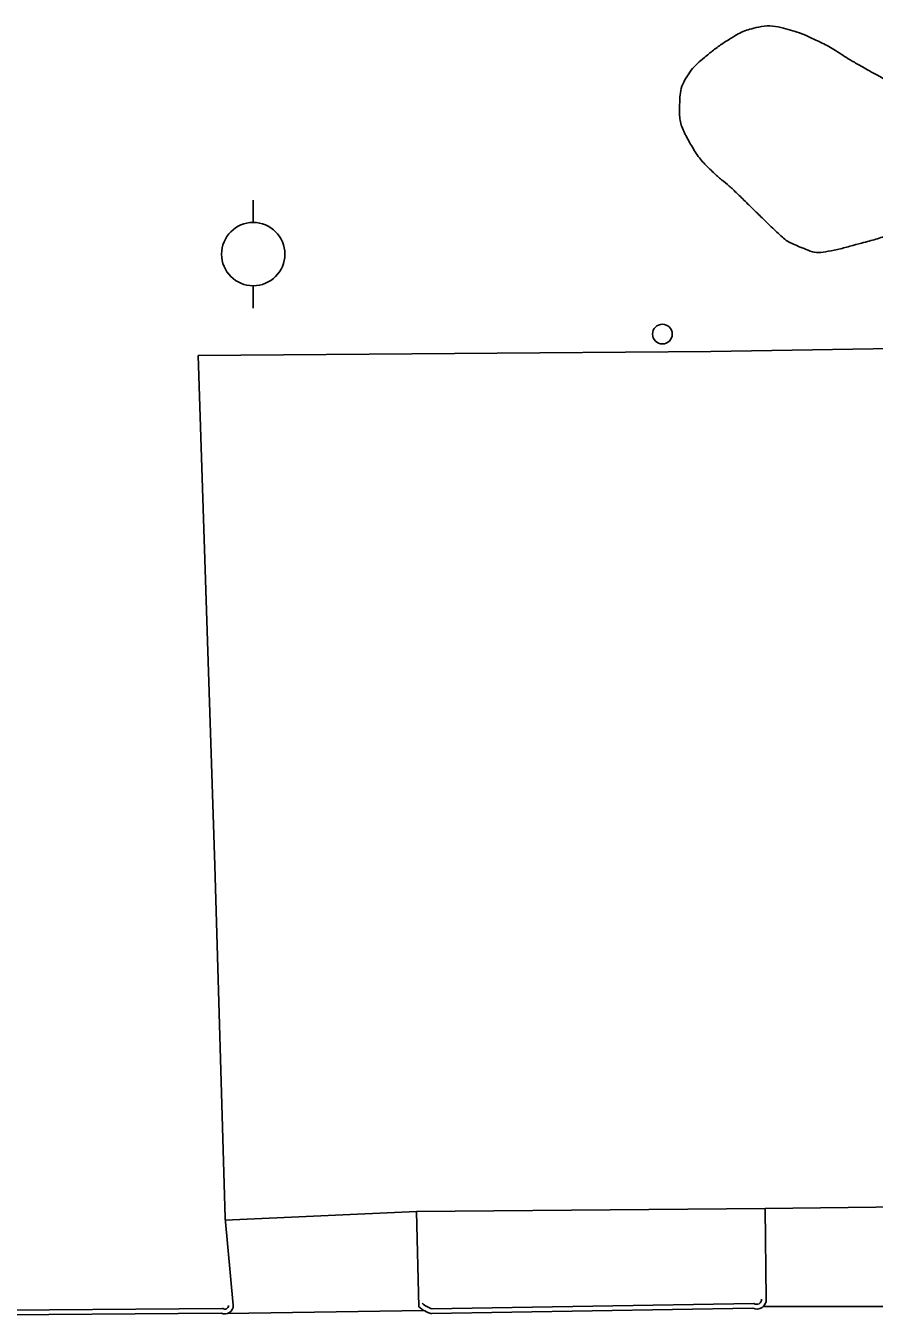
# Model space of a CAD drawing. Extents: x 2145380 to 2157287, y 139568 to 149130.
# Drawn here: x 2150351.2 to 2150458.3, y 144865.1 to 145028 of the extents above; entities that cross this region are included whole.
import ezdxf

# ---------------------------------------------------------------- set-up
doc = ezdxf.new("R2010")
doc.units = 0
for name, color, linetype in [('TOPO_Asphalt', 7, 'Continuous'), ('TOPO_Curb Back', 7, 'Continuous'), ('TOPO_Misc', 7, 'Continuous'), ('TOPO_Power Pole', 7, 'Continuous'), ('TOPO_Tree Line', 7, 'Continuous')]:
    doc.layers.add(name, color=color, linetype=linetype)

# ---------------------------------------------------------------- blocks, each defined once
blk = doc.blocks.new('POST')
at = {"layer": 'TOPO_Misc'}
for start, end in [(90, 180), (180, 270), (360, 90), (270, 0)]:
    blk.add_arc((-0.01, 0.03), 3.16, start, end, dxfattribs=at)
blk = doc.blocks.new('POWPOL')
at = {"layer": 'TOPO_Power Pole'}
for p, q in [((0, 10.16), (0, 17.34)), ((0, -10.16), (0, -17.34))]:
    blk.add_line(p, q, dxfattribs=at)
blk.add_circle((0, 0), 10.16, dxfattribs=at)

msp = doc.modelspace()

# ---------------------------------------------------------------- linework, layer by layer
at = {"layer": 'TOPO_Asphalt'}
for p, q in [((2150376.36, 144877.1), (2150400.51, 144878.19)), ((2150467.55, 144878.84), (2150444.54, 144878.59)), ((2150401.4, 144865.72), (2150376.6, 144865.32)), ((2150444.26, 144866.19), (2150469.01, 144866.21))]:
    msp.add_line(p, q, dxfattribs=at)
for points in [[(2150377.36, 144866.36), (2150376.34, 144877.35), (2150375.03, 144921.9), (2150372.95, 144986.31), (2150437.68, 144986.85), (2150496.64, 144987.78), (2150531.55, 144988.4), (2150532.8, 144953.51)], [(2150444.67, 144867.15), (2150444.54, 144878.59), (2150400.51, 144878.19), (2150400.81, 144866.18)]]:
    msp.add_lwpolyline(points, dxfattribs=at)
at = {"layer": 'TOPO_Curb Back'}
for points in [[(2150443.12, 144866.58), (2150402.46, 144865.9)], [(2150376, 144865.97), (2150343.16, 144865.7)], [(2150375.84, 144865.37), (2150343.16, 144865.1)], [(2150442.98, 144865.98), (2150402.38, 144865.3)]]:
    msp.add_lwpolyline(points, dxfattribs=at)
for centre, radius, start, end in [((2150376.29, 144866.34), 1.07, 244.8186, 0.8669), ((2150376.29, 144866.34), 0.468, 231.275, 0.8589), ((2150403.35, 144868.86), 3.09, 226.5681, 253.3504), ((2150443.46, 144867.09), 1.21, 246.7185, 2.7398), ((2150443.46, 144867.09), 0.612, 236.5864, 2.7369), ((2150403.35, 144868.86), 3.69, 226.5689, 254.8547)]:
    msp.add_arc(centre, radius, start, end, dxfattribs=at)
at = {"layer": 'TOPO_Tree Line'}
msp.add_open_spline([(2150459.92, 145021.03), (2150458.53, 145021.82), (2150457.13, 145022.61), (2150455.74, 145023.4), (2150454.79, 145023.94), (2150453.9, 145024.56), (2150452.97, 145025.12), (2150452.17, 145025.59), (2150451.34, 145025.97), (2150450.5, 145026.37), (2150449.43, 145026.88), (2150448.31, 145027.26), (2150447.18, 145027.58), (2150445.85, 145027.96), (2150444.38, 145027.98), (2150443.04, 145027.65), (2150442.16, 145027.43), (2150441.33, 145027.07), (2150440.54, 145026.59), (2150439.19, 145025.78), (2150438.01, 145024.92), (2150436.81, 145023.92), (2150436.01, 145023.25), (2150435.34, 145022.61), (2150434.74, 145021.66), (2150434.06, 145020.61), (2150433.8, 145019.51), (2150433.74, 145018.41), (2150433.67, 145016.85), (2150433.91, 145015.22), (2150434.75, 145013.69), (2150435.7, 145011.97), (2150436.73, 145010.63), (2150438.07, 145009.39), (2150439.01, 145008.52), (2150440.02, 145007.75), (2150440.93, 145006.86), (2150442.17, 145005.66), (2150443.39, 145004.44), (2150444.63, 145003.24), (2150445.31, 145002.57), (2150446, 145001.92), (2150446.72, 145001.28), (2150447.35, 145000.71), (2150448.11, 145000.37), (2150448.93, 145000.04), (2150449.97, 144999.61), (2150451.03, 144999.23), (2150452.07, 144999.42), (2150453.65, 144999.69), (2150455.23, 145000.13), (2150456.81, 145000.55), (2150457.67, 145000.78), (2150458.51, 145001), (2150459.35, 145001.29), (2150460.23, 145001.6), (2150460.92, 145002.21), (2150461.52, 145003.01), (2150462.21, 145003.92), (2150462.6, 145004.87), (2150462.76, 145005.92), (2150463, 145007.56), (2150463.14, 145009.21), (2150462.97, 145010.84), (2150462.88, 145011.66), (2150462.77, 145012.49), (2150462.64, 145013.32), (2150462.47, 145014.39), (2150462.47, 145015.52), (2150462.02, 145016.5), (2150461.32, 145018.01), (2150460.62, 145019.52), (2150459.92, 145021.03), (2150459.92, 145021.03)], degree=3, dxfattribs=at)

# ---------------------------------------------------------------- block references
at = {"layer": 'TOPO_Misc', "xscale": 0.39370000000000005, "yscale": 0.3937000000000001}
msp.add_blockref('POST', (2150431.56, 144989.02), dxfattribs=at)
at = {"layer": 'TOPO_Power Pole', "xscale": 0.39370000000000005, "yscale": 0.3937000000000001}
msp.add_blockref('POWPOL', (2150379.88, 144999.13), dxfattribs=at)

doc.saveas('drawing.dxf')
